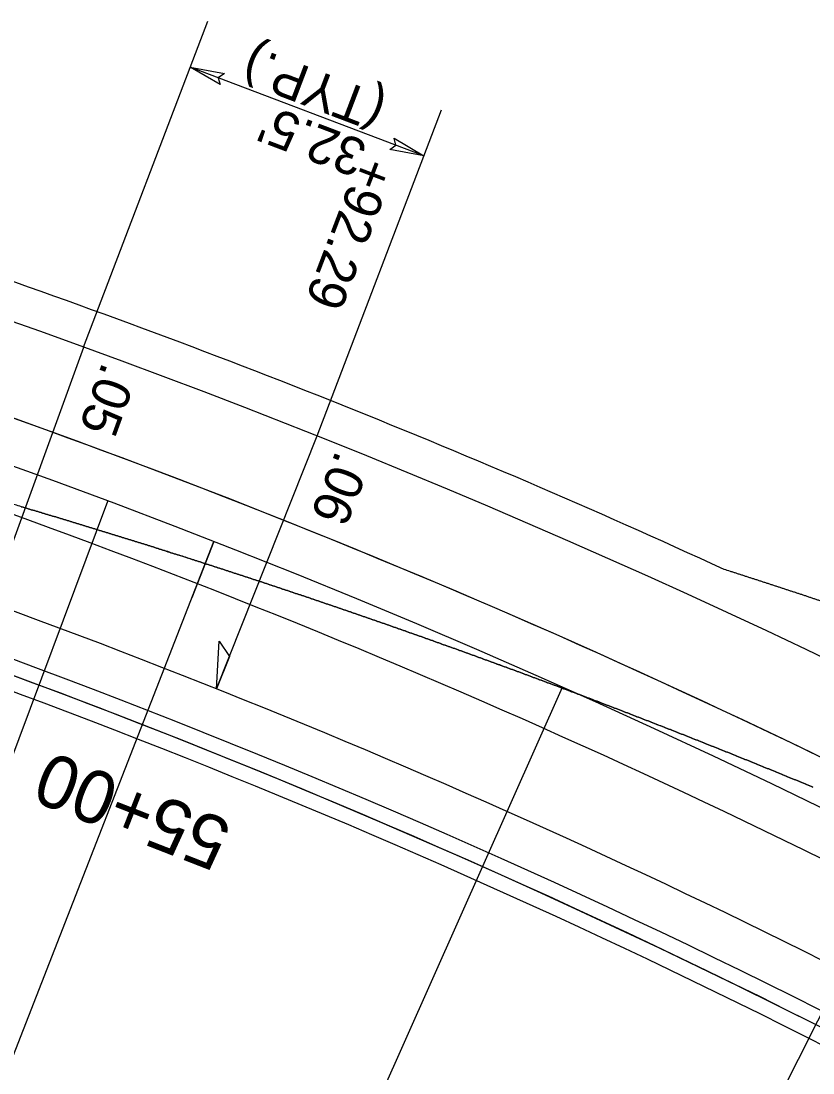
# Model space of a CAD drawing. Extents: x 472216 to 481979, y 489069 to 507339.
# Drawn here: x 480515.7 to 480620.5, y 493203.9 to 493343 of the extents above; entities that cross this region are included whole.
import ezdxf

# ---------------------------------------------------------------- set-up
doc = ezdxf.new("R2010")
doc.units = 0
for name, color, linetype in [('Exist Structure Minor Pipes HDPE 12 Inch Text', 7, 'Continuous'), ('Prop Drainage Structure Drop Inlet Grate 2 Narrow Slots and Sag Grates 840 24 CELL', 7, 'Continuous'), ('Prop Drainage Structure Drop Inlet Grate 2 Wide Slots and Sag Grates 840 22 Label', 7, 'Continuous'), ('Prop Drainage Structure Pipe RCP 15in Class III Label', 7, 'Continuous'), ('Prop Drainage Structure Pipe RCP 24in Class III Label', 7, 'Continuous'), ('Prop Drainage Structure Tops and Inverts LABEL', 7, 'Continuous'), ('Prop Erosion Embankment Toe Protection CELL', 7, 'Continuous'), ('Sheet Block Revision CELL', 7, 'Continuous'), ('Sheet Clip Boundary CELL', 7, 'Continuous'), ('Sheet North Arrow Point CELL', 7, 'Continuous'), ('Sheet Profile Grid Major CELL', 7, 'Continuous'), ('Sheet Profile Grid Minor CELL', 7, 'Continuous')]:
    doc.layers.add(name, color=color, linetype=linetype)

msp = doc.modelspace()

# ---------------------------------------------------------------- linework, layer by layer
at = {"layer": 'Exist Structure Minor Pipes HDPE 12 Inch Text'}
msp.add_arc((480155.24, 492284.78), 1036, 57.51935, 71.25998, dxfattribs=at)
at = {"layer": 'Prop Drainage Structure Drop Inlet Grate 2 Narrow Slots and Sag Grates 840 24 CELL'}
for p, q in [((480524.02, 493299.86), (480540.44, 493342.98)), ((480569.02, 493325.15), (480538.13, 493336.9)), ((480554.91, 493288.1), (480571.33, 493331.22))]:
    msp.add_line(p, q, dxfattribs=at)
for points in [[(480542.06, 493334.57), (480538.13, 493336.9), (480542.64, 493336.03), (480541.82, 493335.49)], [(480565.09, 493327.47), (480569.02, 493325.15), (480564.5, 493326.01), (480565.33, 493326.55)], [(480541.59, 493254.66), (480541.95, 493260.97), (480543.3, 493258.95)]]:
    msp.add_lwpolyline(points, close=True, dxfattribs=at)
at = {"layer": 'Prop Drainage Structure Drop Inlet Grate 2 Wide Slots and Sag Grates 840 22 Label'}
for p, q in [((480511.73, 493266.02), (480524.03, 493299.86)), ((480541.59, 493254.66), (480554.91, 493288.1))]:
    msp.add_line(p, q, dxfattribs=at)
at = {"layer": 'Prop Drainage Structure Pipe RCP 15in Class III Label'}
for radius, start, end in [(1066, 50.82715, 71.26622), (1066, 60.45413, 71.26607), (1054, 50.82715, 71.26622)]:
    msp.add_arc((480155.89, 492286.67), radius, start, end, dxfattribs=at)
for points in [[(480558.01, 493265.27), (480557.16, 493265.56), (480556.31, 493265.85), (480555.46, 493266.14), (480554.6, 493266.43), (480553.75, 493266.72), (480552.9, 493267.01), (480552.04, 493267.29), (480551.19, 493267.58), (480550.34, 493267.86), (480549.48, 493268.15), (480548.63, 493268.43), (480547.77, 493268.72), (480546.92, 493269), (480546.06, 493269.28), (480545.21, 493269.56), (480544.35, 493269.84), (480543.5, 493270.12), (480542.64, 493270.4), (480541.79, 493270.68), (480540.93, 493270.95), (480540.07, 493271.23), (480539.22, 493271.51), (480538.36, 493271.78), (480537.5, 493272.06), (480536.65, 493272.33), (480535.79, 493272.6), (480534.93, 493272.87), (480534.07, 493273.15), (480533.22, 493273.42), (480532.36, 493273.69), (480531.5, 493273.96), (480530.64, 493274.22), (480529.78, 493274.49), (480528.92, 493274.76), (480528.06, 493275.02), (480527.21, 493275.29), (480526.35, 493275.55), (480525.49, 493275.82), (480524.63, 493276.08), (480523.77, 493276.34), (480522.91, 493276.61), (480522.05, 493276.87), (480521.19, 493277.13), (480520.33, 493277.39), (480519.46, 493277.64), (480518.6, 493277.9), (480517.74, 493278.16), (480516.88, 493278.42), (480516.02, 493278.67), (480515.16, 493278.93), (480514.3, 493279.18), (480513.43, 493279.43), (480512.57, 493279.69), (480511.71, 493279.94), (480510.85, 493280.19), (480509.98, 493280.44), (480509.12, 493280.69), (480508.26, 493280.94), (480507.4, 493281.19), (480506.53, 493281.43), (480505.67, 493281.68), (480504.81, 493281.93), (480503.94, 493282.17), (480503.08, 493282.42), (480502.21, 493282.66), (480501.35, 493282.9), (480500.48, 493283.15), (480499.62, 493283.39), (480498.75, 493283.63), (480497.88, 493283.87), (480497.01, 493284.11), (480496.14, 493284.36), (480494.4, 493284.83)], [(480515.74, 493278.75), (480516.02, 493278.67), (480516.88, 493278.42), (480517.74, 493278.16), (480518.6, 493277.9), (480519.46, 493277.64), (480520.33, 493277.39), (480521.19, 493277.13), (480522.05, 493276.87), (480522.91, 493276.61), (480523.77, 493276.34), (480524.63, 493276.08), (480525.49, 493275.82), (480526.35, 493275.55), (480527.21, 493275.29), (480528.06, 493275.02), (480528.92, 493274.76), (480529.78, 493274.49), (480530.64, 493274.22), (480531.5, 493273.96), (480532.36, 493273.69), (480533.22, 493273.42), (480534.07, 493273.15), (480534.93, 493272.87), (480535.79, 493272.6), (480536.65, 493272.33), (480536.95, 493272.23)], [(480536.95, 493272.23), (480537.5, 493272.06), (480538.36, 493271.78), (480539.22, 493271.51), (480540.07, 493271.23), (480540.93, 493270.95), (480541.79, 493270.68), (480542.64, 493270.4), (480543.5, 493270.12), (480544.35, 493269.84), (480545.21, 493269.56), (480546.06, 493269.28), (480546.92, 493269), (480547.77, 493268.72), (480548.63, 493268.43), (480549.48, 493268.15), (480550.34, 493267.86), (480551.19, 493267.58), (480552.04, 493267.29), (480552.9, 493267.01), (480553.75, 493266.72), (480554.6, 493266.43), (480555.46, 493266.14), (480556.31, 493265.85), (480557.16, 493265.56), (480558.01, 493265.27)], [(480620.48, 493241.66), (480619.64, 493242), (480618.8, 493242.35), (480617.97, 493242.69), (480617.13, 493243.03), (480616.3, 493243.38), (480615.46, 493243.72), (480614.62, 493244.06), (480613.79, 493244.4), (480612.95, 493244.74), (480612.11, 493245.08), (480611.27, 493245.42), (480610.43, 493245.76), (480609.6, 493246.1), (480608.76, 493246.43), (480607.92, 493246.77), (480607.08, 493247.1), (480606.24, 493247.44), (480605.4, 493247.77), (480604.56, 493248.1), (480603.72, 493248.43), (480602.88, 493248.77), (480602.04, 493249.1), (480601.2, 493249.43), (480600.36, 493249.75), (480599.52, 493250.08), (480598.67, 493250.41), (480597.83, 493250.74), (480596.99, 493251.06), (480596.15, 493251.39), (480595.31, 493251.71), (480594.46, 493252.04), (480593.62, 493252.36), (480592.78, 493252.68), (480591.93, 493253.01), (480591.09, 493253.33), (480590.25, 493253.65), (480589.4, 493253.97), (480588.56, 493254.28), (480587.71, 493254.6), (480586.87, 493254.92), (480586.02, 493255.24), (480585.18, 493255.55), (480584.33, 493255.87), (480583.49, 493256.18), (480582.64, 493256.5), (480581.8, 493256.81), (480580.95, 493257.12), (480580.1, 493257.43), (480579.26, 493257.74), (480578.41, 493258.05), (480577.56, 493258.36), (480576.71, 493258.67), (480575.87, 493258.98), (480575.02, 493259.28), (480574.17, 493259.59), (480573.32, 493259.9), (480572.47, 493260.2), (480571.62, 493260.5), (480570.78, 493260.81), (480569.93, 493261.11), (480569.08, 493261.41), (480568.23, 493261.71), (480567.38, 493262.01), (480566.53, 493262.31), (480565.68, 493262.61), (480564.83, 493262.91), (480563.98, 493263.21), (480563.12, 493263.5), (480562.27, 493263.8), (480561.42, 493264.09), (480560.57, 493264.39), (480559.72, 493264.68), (480558.87, 493264.98), (480558.01, 493265.27)], [(480558.01, 493265.27), (480558.87, 493264.98), (480559.72, 493264.68), (480560.57, 493264.39), (480561.42, 493264.09), (480562.27, 493263.8), (480563.12, 493263.5), (480563.98, 493263.21), (480564.83, 493262.91), (480565.68, 493262.61), (480566.53, 493262.31), (480567.38, 493262.01), (480568.23, 493261.71), (480569.08, 493261.41), (480569.93, 493261.11), (480570.78, 493260.81), (480571.62, 493260.5), (480572.47, 493260.2), (480573.32, 493259.9), (480574.17, 493259.59), (480575.02, 493259.28), (480575.87, 493258.98), (480576.71, 493258.67), (480577.56, 493258.36), (480578.41, 493258.05), (480579, 493257.84)], [(480579, 493257.84), (480579.26, 493257.74), (480580.1, 493257.43), (480580.95, 493257.12), (480581.8, 493256.81), (480582.64, 493256.5), (480583.49, 493256.18), (480584.33, 493255.87), (480585.18, 493255.55), (480586.02, 493255.24), (480586.87, 493254.92), (480587.71, 493254.6), (480588.56, 493254.28), (480589.4, 493253.97), (480590.25, 493253.65), (480591.09, 493253.33), (480591.93, 493253.01), (480592.78, 493252.68), (480593.62, 493252.36), (480594.46, 493252.04), (480595.31, 493251.71), (480596.15, 493251.39), (480596.99, 493251.06), (480597.83, 493250.74), (480598.67, 493250.41), (480599.52, 493250.08), (480599.82, 493249.96)], [(480599.82, 493249.96), (480600.36, 493249.75), (480601.2, 493249.43), (480602.04, 493249.1), (480602.88, 493248.77), (480603.72, 493248.43), (480604.56, 493248.1), (480605.4, 493247.77), (480606.24, 493247.44), (480607.08, 493247.1), (480607.92, 493246.77), (480608.76, 493246.43), (480609.6, 493246.1), (480610.43, 493245.76), (480611.27, 493245.42), (480612.11, 493245.08), (480612.95, 493244.74), (480613.79, 493244.4), (480614.62, 493244.06), (480615.46, 493243.72), (480616.3, 493243.38), (480617.13, 493243.03), (480617.97, 493242.69), (480618.8, 493242.35), (480619.64, 493242), (480620.48, 493241.66)]]:
    msp.add_spline(points, degree=3, dxfattribs=at)
at = {"layer": 'Prop Drainage Structure Pipe RCP 24in Class III Label'}
for radius, start, end in [(1078, 51.63222, 71.28205), (1042, 50.82715, 71.25998)]:
    msp.add_arc((480155.89, 492286.67), radius, start, end, dxfattribs=at)
at = {"layer": 'Prop Drainage Structure Tops and Inverts LABEL'}
msp.add_arc((480155.89, 492286.67), 1032, 47.5792, 71.2674, dxfattribs=at)
at = {"layer": 'Prop Erosion Embankment Toe Protection CELL'}
for radius, start, end in [(1083, 65.28359, 71.28864), (1036, 57.49364, 71.25998)]:
    msp.add_arc((480155.89, 492286.67), radius, start, end, dxfattribs=at)
msp.add_spline([(480639.99, 493259.92), (480639.57, 493260.07), (480639.15, 493260.22), (480638.72, 493260.36), (480638.3, 493260.51), (480637.88, 493260.66), (480637.46, 493260.81), (480637.04, 493260.96), (480636.62, 493261.11), (480636.2, 493261.25), (480635.77, 493261.4), (480635.35, 493261.55), (480634.93, 493261.69), (480634.51, 493261.84), (480634.09, 493261.99), (480633.67, 493262.13), (480633.24, 493262.28), (480632.82, 493262.43), (480632.4, 493262.57), (480631.98, 493262.72), (480631.56, 493262.86), (480631.14, 493263.01), (480630.71, 493263.15), (480630.29, 493263.3), (480629.87, 493263.44), (480629.45, 493263.59), (480629.03, 493263.73), (480628.6, 493263.88), (480628.18, 493264.02), (480627.76, 493264.17), (480627.34, 493264.31), (480626.91, 493264.45), (480626.49, 493264.6), (480626.07, 493264.74), (480625.65, 493264.88), (480625.22, 493265.03), (480624.8, 493265.17), (480624.38, 493265.31), (480623.96, 493265.45), (480623.53, 493265.59), (480623.11, 493265.74), (480622.69, 493265.88), (480622.27, 493266.02), (480621.84, 493266.16), (480621.42, 493266.3), (480621, 493266.44), (480620.57, 493266.58), (480620.15, 493266.72), (480619.73, 493266.87), (480619.31, 493267.01), (480618.88, 493267.15), (480618.46, 493267.29), (480618.04, 493267.43), (480617.61, 493267.56), (480617.19, 493267.7), (480616.77, 493267.84), (480616.34, 493267.98), (480615.92, 493268.12), (480615.5, 493268.26), (480615.07, 493268.4), (480614.65, 493268.54), (480614.23, 493268.67), (480613.8, 493268.81), (480613.38, 493268.95), (480612.96, 493269.09), (480612.53, 493269.23), (480612.11, 493269.36), (480611.68, 493269.5), (480611.26, 493269.64), (480610.84, 493269.77), (480610.41, 493269.91), (480609.99, 493270.05), (480609.57, 493270.18), (480608.72, 493270.45)], degree=3, dxfattribs=at)
at = {"layer": 'Sheet Block Revision CELL'}
msp.add_arc((480120.75, 492209.98), 1060, 51.97314, 70.88636, dxfattribs=at)
at = {"layer": 'Sheet Clip Boundary CELL'}
for p, q in [((480457.16, 493092.17), (480527.22, 493279.5)), ((480468.53, 493087.83), (480541.24, 493274.14)), ((480505.96, 493072.19), (480587.37, 493254.87)), ((480542.61, 493054.81), (480632.54, 493233.45))]:
    msp.add_line(p, q, dxfattribs=at)
msp.add_arc((480155.89, 492286.67), 1034, 50.82715, 71.25998, dxfattribs=at)
at = {"layer": 'Sheet North Arrow Point CELL'}
msp.add_arc((480155.89, 492286.67), 1060, 12.98112, 71.78843, dxfattribs=at)
msp.add_arc((480155.89, 492286.67), 1060, 12.98112, 71.78843, dxfattribs=at)
at = {"layer": 'Sheet Profile Grid Minor CELL'}
msp.add_line((480541.24, 493274.14), (480538.33, 493266.69), dxfattribs=at)

# ---------------------------------------------------------------- texts
at = {"layer": 'Prop Drainage Structure Drop Inlet Grate 2 Narrow Slots and Sag Grates 840 24 CELL'}
for s, rotation, p in [('(TYP.)', 159.1792, (480564.32, 493332.93)), ("32.5'", 159.1792, (480561.8, 493326.88)), ('+92.29', 249.1534, (480560.63, 493325.37)), ('.05', 250.0317, (480526.56, 493298.03)), ('.06', 248.275, (480557.45, 493286.35))]:
    msp.add_text(s, height=5, rotation=rotation, dxfattribs=at).set_placement(p)
at = {"layer": 'Sheet Profile Grid Major CELL'}
msp.add_text('55+00', height=7, rotation=158.6824, dxfattribs=at).set_placement((480543.94, 493236.93))

doc.saveas('drawing.dxf')
